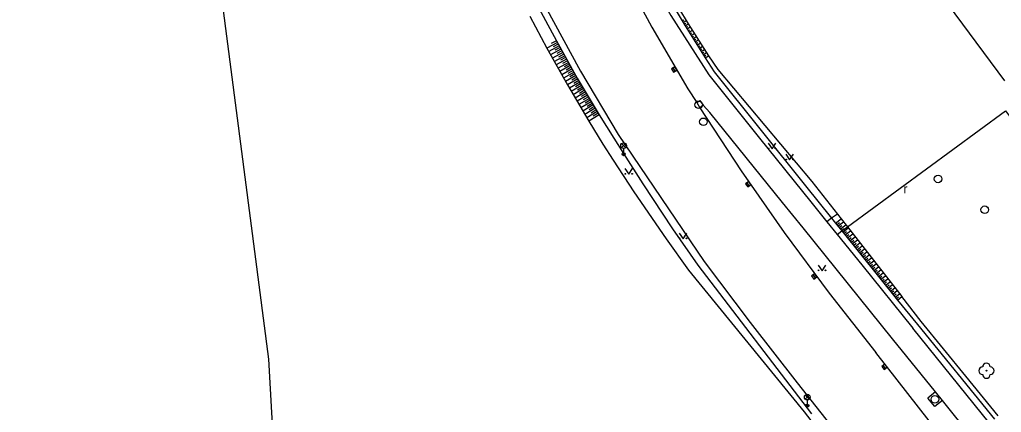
# Model space of a CAD drawing. Extents: x -596024 to -594475, y -1163820 to -1161957.
# Drawn here: x -594931.8 to -594802.6, y -1162919.7 to -1162867.9 of the extents above; entities that cross this region are included whole.
import ezdxf

# ---------------------------------------------------------------- set-up
doc = ezdxf.new("R2010")
doc.units = 0
for name, color, linetype in [('Level 10', 7, 'Continuous'), ('Level 11', 7, 'Continuous'), ('Level 14', 7, 'Continuous'), ('Level 15', 7, 'Continuous'), ('Level 22', 7, 'Continuous'), ('Level 27', 7, 'Continuous'), ('Level 33', 7, 'Continuous'), ('Level 36', 7, 'Continuous'), ('Level 5', 7, 'Continuous')]:
    doc.layers.add(name, color=color, linetype=linetype)

msp = doc.modelspace()

# ---------------------------------------------------------------- linework, layer by layer
at = {"layer": 'Level 10'}
for points in [[(-594861.03, -1162843.48), (-594857.21, -1162852.11), (-594853.06, -1162860.58), (-594848.6, -1162868.89), (-594843.82, -1162877.02)], [(-594870.85, -1162848.54), (-594866.9, -1162857.43), (-594862.61, -1162866.15), (-594857.98, -1162874.7), (-594853.02, -1162883.06)], [(-594843.82, -1162877.02), (-594842.65, -1162878.82)], [(-594842.65, -1162878.82), (-594842.28, -1162879.52)], [(-594842.28, -1162879.52), (-594836.83, -1162887.82), (-594831.14, -1162895.97), (-594825.24, -1162903.96), (-594819.11, -1162911.78)], [(-594853.02, -1162883.06), (-594841.7, -1162899.79)], [(-594841.7, -1162899.79), (-594835.63, -1162907.82), (-594829.47, -1162915.78), (-594823.24, -1162923.69), (-594816.93, -1162931.53)], [(-594812.09, -1162920.77), (-594819.11, -1162911.78)]]:
    msp.add_lwpolyline(points, dxfattribs=at)
at = {"layer": 'Level 11'}
for points in [[(-595026.5, -1162813.3), (-594999.21, -1162946.79), (-594991.65, -1162975.74), (-594988.63, -1162979.84), (-594983.44, -1162983.3), (-594894.66, -1162990), (-594898.98, -1162912.66), (-594905.68, -1162861.25), (-594915.4, -1162823.01), (-594920.16, -1162797.38)], [(-594858.52, -1162842.49), (-594854.81, -1162851), (-594850.67, -1162859.3), (-594846.09, -1162867.38), (-594841.09, -1162875.2)], [(-594841.09, -1162875.2), (-594834.39, -1162883.55), (-594827.67, -1162891.9), (-594825.53, -1162894.55), (-594824.18, -1162896.22), (-594820.95, -1162900.23), (-594814.21, -1162908.56)], [(-594842.65, -1162878.82), (-594842.26, -1162878.57)], [(-594842.26, -1162878.57), (-594841.84, -1162879.19)], [(-594841.84, -1162879.19), (-594842.28, -1162879.52)], [(-594840.94, -1162880.15), (-594841.84, -1162879.19)], [(-594831.36, -1162892.02), (-594840.94, -1162880.15)], [(-594822.84, -1162895.23), (-594802.04, -1162879.92), (-594780.95, -1162908.02)], [(-594828.68, -1162895.36), (-594831.36, -1162892.02)], [(-594824.91, -1162894.09), (-594825.53, -1162894.55)], [(-594824.16, -1162893.54), (-594824.91, -1162894.09)], [(-594816.88, -1162909.97), (-594828.68, -1162895.36)], [(-594824.18, -1162896.22), (-594823.56, -1162895.76)], [(-594823.56, -1162895.76), (-594822.84, -1162895.23)], [(-594804.13, -1162921.1), (-594814.21, -1162908.56)], [(-594811.26, -1162916.94), (-594816.88, -1162909.97)], [(-594811.26, -1162916.94), (-594812.26, -1162917.77)], [(-594811.33, -1162918.9), (-594812.26, -1162917.77)], [(-594810.31, -1162918.1), (-594811.26, -1162916.94)], [(-594810.31, -1162918.1), (-594811.33, -1162918.9)], [(-594806.42, -1162922.96), (-594810.31, -1162918.1)]]:
    msp.add_lwpolyline(points, dxfattribs=at)
at = {"layer": 'Level 14'}
for points in [[(-594846.73, -1162864.41), (-594844.2, -1162868.72), (-594841.55, -1162872.96)], [(-594846.35, -1162864.19), (-594843.79, -1162868.48), (-594841.1, -1162872.68)], [(-594864.01, -1162865.29), (-594861.14, -1162870.71)], [(-594864.64, -1162867.46), (-594862.39, -1162871.67)], [(-594861.14, -1162870.71), (-594858.39, -1162875.61), (-594855.51, -1162880.45)], [(-594862.39, -1162871.67), (-594859.68, -1162876.5), (-594856.89, -1162881.29)], [(-594841.1, -1162872.68), (-594839.9, -1162874.47)], [(-594841.55, -1162872.96), (-594840.37, -1162874.78)], [(-594840.37, -1162874.78), (-594828.37, -1162889.8)], [(-594839.9, -1162874.47), (-594827.51, -1162889.23)], [(-594855.51, -1162880.45), (-594853.59, -1162883.54)], [(-594856.89, -1162881.29), (-594855.05, -1162884.32)], [(-594855.05, -1162884.32), (-594853.66, -1162886.44), (-594850.93, -1162890.61)], [(-594853.59, -1162883.54), (-594852.32, -1162885.54), (-594849.78, -1162889.56)], [(-594827.51, -1162889.23), (-594824.16, -1162893.54)], [(-594850.93, -1162890.61), (-594846.68, -1162896.8)], [(-594849.78, -1162889.56), (-594845.85, -1162895.5)], [(-594828.37, -1162889.8), (-594824.91, -1162894.09)], [(-594824.91, -1162894.09), (-594824.39, -1162894.74), (-594823.56, -1162895.76)], [(-594824.16, -1162893.54), (-594823.67, -1162894.16), (-594822.84, -1162895.23)], [(-594845.85, -1162895.5), (-594842.53, -1162900.28)], [(-594823.56, -1162895.76), (-594816.23, -1162904.86)], [(-594822.84, -1162895.23), (-594815.68, -1162904.41)], [(-594846.68, -1162896.8), (-594843.75, -1162900.91)], [(-594843.75, -1162900.91), (-594828.52, -1162919.59)], [(-594842.53, -1162900.28), (-594827.55, -1162919.83)], [(-594816.23, -1162904.86), (-594813.62, -1162908.1)], [(-594813.13, -1162907.69), (-594815.68, -1162904.41)], [(-594813.62, -1162908.1), (-594803.49, -1162920.57)], [(-594802.97, -1162920.1), (-594807.25, -1162914.87), (-594813.13, -1162907.69)], [(-594828.52, -1162919.59), (-594826.05, -1162922.78)]]:
    msp.add_lwpolyline(points, dxfattribs=at)
at = {"layer": 'Level 15'}
for points in [[(-594844.59, -1162868.08), (-594844.38, -1162867.96)], [(-594844.46, -1162868.29), (-594844.06, -1162868.05)], [(-594844.33, -1162868.51), (-594844.12, -1162868.38)], [(-594844.2, -1162868.72), (-594843.79, -1162868.48)], [(-594844.07, -1162868.94), (-594843.86, -1162868.81)], [(-594843.94, -1162869.15), (-594843.53, -1162868.9)], [(-594843.81, -1162869.36), (-594843.6, -1162869.24)], [(-594843.68, -1162869.58), (-594843.26, -1162869.33)], [(-594843.55, -1162869.79), (-594843.34, -1162869.66)], [(-594843.42, -1162870), (-594843, -1162869.74)], [(-594843.29, -1162870.21), (-594843.08, -1162870.08)], [(-594861.02, -1162870.93), (-594862.39, -1162871.67)], [(-594860.78, -1162871.36), (-594862.15, -1162872.11)], [(-594861.14, -1162870.71), (-594861.82, -1162871.07)], [(-594860.9, -1162871.14), (-594861.58, -1162871.51)], [(-594843.15, -1162870.43), (-594842.74, -1162870.16)], [(-594843.02, -1162870.64), (-594842.81, -1162870.5)], [(-594842.89, -1162870.85), (-594842.47, -1162870.59)], [(-594842.76, -1162871.06), (-594842.54, -1162870.93)], [(-594842.62, -1162871.27), (-594842.2, -1162871.01)], [(-594842.49, -1162871.49), (-594842.27, -1162871.35)], [(-594842.36, -1162871.7), (-594841.93, -1162871.43)], [(-594860.54, -1162871.8), (-594861.91, -1162872.54)], [(-594860.3, -1162872.24), (-594861.65, -1162873.01)], [(-594860.05, -1162872.68), (-594861.41, -1162873.44)], [(-594860.66, -1162871.58), (-594861.34, -1162871.95)], [(-594860.42, -1162872.02), (-594861.1, -1162872.4)], [(-594860.18, -1162872.46), (-594860.85, -1162872.84)], [(-594842.22, -1162871.91), (-594842, -1162871.77)], [(-594842.09, -1162872.12), (-594841.65, -1162871.85)], [(-594841.96, -1162872.33), (-594841.73, -1162872.19)], [(-594841.82, -1162872.54), (-594841.38, -1162872.26)], [(-594841.69, -1162872.75), (-594841.46, -1162872.61)], [(-594841.55, -1162872.96), (-594841.1, -1162872.68)], [(-594859.81, -1162873.11), (-594861.17, -1162873.88)], [(-594859.56, -1162873.55), (-594860.92, -1162874.32)], [(-594859.32, -1162873.98), (-594860.68, -1162874.75)], [(-594859.93, -1162872.89), (-594860.61, -1162873.27)], [(-594859.69, -1162873.33), (-594860.36, -1162873.71)], [(-594859.44, -1162873.76), (-594860.12, -1162874.15)], [(-594859.07, -1162874.42), (-594860.43, -1162875.19)], [(-594858.82, -1162874.85), (-594860.19, -1162875.62)], [(-594858.57, -1162875.28), (-594859.94, -1162876.06)], [(-594859.19, -1162874.2), (-594859.87, -1162874.58)], [(-594858.95, -1162874.63), (-594859.62, -1162875.02)], [(-594858.7, -1162875.07), (-594859.38, -1162875.45)], [(-594858.32, -1162875.72), (-594859.69, -1162876.49)], [(-594858.07, -1162876.15), (-594859.43, -1162876.95)], [(-594857.82, -1162876.58), (-594859.18, -1162877.38)], [(-594858.45, -1162875.5), (-594859.13, -1162875.89)], [(-594858.2, -1162875.93), (-594858.87, -1162876.33)], [(-594857.95, -1162876.37), (-594858.62, -1162876.76)], [(-594857.57, -1162877.01), (-594858.93, -1162877.82)], [(-594857.31, -1162877.44), (-594858.68, -1162878.25)], [(-594857.06, -1162877.88), (-594858.43, -1162878.68)], [(-594857.69, -1162876.8), (-594858.37, -1162877.2)], [(-594857.44, -1162877.23), (-594858.12, -1162877.63)], [(-594857.19, -1162877.66), (-594857.87, -1162878.06)], [(-594856.8, -1162878.3), (-594858.17, -1162879.11)], [(-594856.55, -1162878.73), (-594857.92, -1162879.55)], [(-594856.29, -1162879.16), (-594857.67, -1162879.98)], [(-594856.93, -1162878.09), (-594857.61, -1162878.49)], [(-594856.68, -1162878.52), (-594857.36, -1162878.92)], [(-594856.42, -1162878.95), (-594857.1, -1162879.35)], [(-594856.03, -1162879.59), (-594857.4, -1162880.43)], [(-594855.77, -1162880.02), (-594857.14, -1162880.86)], [(-594855.51, -1162880.45), (-594856.89, -1162881.29)], [(-594856.16, -1162879.38), (-594856.85, -1162879.78)], [(-594855.9, -1162879.81), (-594856.58, -1162880.23)], [(-594855.64, -1162880.23), (-594856.32, -1162880.65)], [(-594824.39, -1162894.74), (-594823.67, -1162894.16)], [(-594824.24, -1162894.93), (-594823.88, -1162894.64)], [(-594824.08, -1162895.12), (-594823.37, -1162894.55)], [(-594823.92, -1162895.32), (-594823.57, -1162895.03)], [(-594823.77, -1162895.51), (-594823.06, -1162894.94)], [(-594823.61, -1162895.71), (-594823.26, -1162895.43)], [(-594823.45, -1162895.9), (-594822.75, -1162895.34)], [(-594823.29, -1162896.1), (-594822.95, -1162895.82)], [(-594823.14, -1162896.29), (-594822.44, -1162895.73)], [(-594822.98, -1162896.49), (-594822.64, -1162896.21)], [(-594822.82, -1162896.68), (-594822.14, -1162896.13)], [(-594822.67, -1162896.88), (-594822.32, -1162896.6)], [(-594822.51, -1162897.07), (-594821.83, -1162896.52)], [(-594822.35, -1162897.26), (-594822.01, -1162896.99)], [(-594822.2, -1162897.46), (-594821.52, -1162896.92)], [(-594822.04, -1162897.66), (-594821.7, -1162897.38)], [(-594821.88, -1162897.85), (-594821.22, -1162897.31)], [(-594821.73, -1162898.04), (-594821.39, -1162897.78)], [(-594821.57, -1162898.24), (-594820.91, -1162897.71)], [(-594821.41, -1162898.43), (-594821.08, -1162898.17)], [(-594821.26, -1162898.63), (-594820.6, -1162898.1)], [(-594821.1, -1162898.82), (-594820.77, -1162898.56)], [(-594820.94, -1162899.02), (-594820.29, -1162898.5)], [(-594820.78, -1162899.21), (-594820.46, -1162898.95)], [(-594820.63, -1162899.41), (-594819.99, -1162898.89)], [(-594820.47, -1162899.6), (-594820.15, -1162899.34)], [(-594820.31, -1162899.8), (-594819.68, -1162899.28)], [(-594820.16, -1162899.99), (-594819.84, -1162899.74)], [(-594820, -1162900.19), (-594819.37, -1162899.68)], [(-594819.84, -1162900.38), (-594819.53, -1162900.13)], [(-594819.69, -1162900.57), (-594819.06, -1162900.07)], [(-594819.53, -1162900.77), (-594819.22, -1162900.52)], [(-594819.37, -1162900.96), (-594818.76, -1162900.47)], [(-594819.22, -1162901.16), (-594818.91, -1162900.91)], [(-594819.06, -1162901.35), (-594818.45, -1162900.86)], [(-594818.9, -1162901.55), (-594818.6, -1162901.3)], [(-594818.75, -1162901.74), (-594818.14, -1162901.26)], [(-594818.59, -1162901.94), (-594818.29, -1162901.7)], [(-594818.43, -1162902.13), (-594817.83, -1162901.65)], [(-594818.27, -1162902.33), (-594817.98, -1162902.09)], [(-594818.12, -1162902.52), (-594817.53, -1162902.05)], [(-594817.8, -1162902.91), (-594817.22, -1162902.44)], [(-594817.96, -1162902.72), (-594817.67, -1162902.48)], [(-594817.65, -1162903.11), (-594817.36, -1162902.87)], [(-594817.49, -1162903.3), (-594816.91, -1162902.83)], [(-594817.33, -1162903.49), (-594817.05, -1162903.26)], [(-594817.18, -1162903.69), (-594816.61, -1162903.23)], [(-594817.02, -1162903.88), (-594816.74, -1162903.66)], [(-594816.86, -1162904.08), (-594816.3, -1162903.62)], [(-594816.7, -1162904.27), (-594816.43, -1162904.05)], [(-594816.55, -1162904.47), (-594815.99, -1162904.02)], [(-594816.39, -1162904.66), (-594816.11, -1162904.44)], [(-594816.23, -1162904.86), (-594815.68, -1162904.41)]]:
    msp.add_lwpolyline(points, dxfattribs=at)
at = {"layer": 'Level 22'}
msp.add_circle((-594804.53, -1162914.17), 0.05, dxfattribs=at)
for centre, start, end in [((-594805.03, -1162914.17), 90, 270), ((-594804.53, -1162913.67), 0, 180), ((-594804.03, -1162914.17), 270, 90), ((-594804.53, -1162914.67), 180, 0)]:
    msp.add_arc(centre, 0.5, start, end, dxfattribs=at)
at = {"layer": 'Level 27'}
for p, q in [((-594845.51, -1162874.69), (-594845.77, -1162874.27)), ((-594835.75, -1162889.82), (-594836.03, -1162889.4)), ((-594827.05, -1162901.94), (-594827.35, -1162901.54)), ((-594817.82, -1162913.86), (-594818.12, -1162913.46))]:
    msp.add_line(p, q, dxfattribs=at)
for points in [[(-594845.3, -1162874.56), (-594845.56, -1162874.14), (-594845.98, -1162874.4), (-594845.72, -1162874.82)], [(-594835.54, -1162889.68), (-594835.82, -1162889.26), (-594836.24, -1162889.54), (-594835.96, -1162889.96)], [(-594826.85, -1162901.79), (-594827.15, -1162901.39), (-594827.55, -1162901.69), (-594827.25, -1162902.09)], [(-594817.62, -1162913.7), (-594817.93, -1162913.31), (-594818.32, -1162913.62), (-594818.01, -1162914.01)]]:
    msp.add_lwpolyline(points, close=True, dxfattribs=at)
for centre in [(-594842.41, -1162879.14), (-594841.79, -1162881.38), (-594810.9, -1162888.9), (-594804.76, -1162892.97), (-594811.32, -1162917.94)]:
    msp.add_circle(centre, 0.5, dxfattribs=at)
at = {"layer": 'Level 33'}
for p, q in [((-594852.57, -1162884.78), (-594852.04, -1162884.25)), ((-594852.57, -1162884.25), (-594852.04, -1162884.78)), ((-594852.3, -1162884.89), (-594852.3, -1162885.64)), ((-594828.39, -1162917.91), (-594827.86, -1162917.38)), ((-594828.39, -1162917.38), (-594827.86, -1162917.91)), ((-594828.12, -1162918.02), (-594828.12, -1162918.77))]:
    msp.add_line(p, q, dxfattribs=at)
for centre, radius in [((-594852.3, -1162884.52), 0.375), ((-594852.3, -1162885.64), 0.2), ((-594852.3, -1162885.64), 0.145), ((-594852.3, -1162885.64), 0.0876), ((-594828.12, -1162917.64), 0.375), ((-594828.12, -1162918.77), 0.2), ((-594828.12, -1162918.77), 0.145), ((-594828.12, -1162918.77), 0.0876)]:
    msp.add_circle(centre, radius, dxfattribs=at)
at = {"layer": 'Level 36'}
for points in [[(-594833.25, -1162884.19), (-594832.75, -1162884.94), (-594832.25, -1162884.19)], [(-594830.94, -1162885.64), (-594830.44, -1162886.39), (-594829.94, -1162885.64)], [(-594852.12, -1162887.54), (-594851.62, -1162888.29), (-594851.12, -1162887.54)], [(-594844.97, -1162896.03), (-594844.47, -1162896.78), (-594843.97, -1162896.03)], [(-594826.67, -1162900.25), (-594826.17, -1162901), (-594825.67, -1162900.25)]]:
    msp.add_lwpolyline(points, dxfattribs=at)
for centre in [(-594833.2, -1162884.89), (-594832.3, -1162884.89), (-594830.89, -1162886.34), (-594829.99, -1162886.34), (-594852.07, -1162888.24), (-594851.17, -1162888.24), (-594844.92, -1162896.73), (-594844.02, -1162896.73), (-594826.62, -1162900.95), (-594825.72, -1162900.95)]:
    msp.add_circle(centre, 0.05, dxfattribs=at)
at = {"layer": 'Level 5'}
msp.add_lwpolyline([(-594816.13, -1162857.08), (-594802.17, -1162876)], dxfattribs=at)

# ---------------------------------------------------------------- texts
at = {"layer": 'Level 36'}
msp.add_text('r', height=1.2, dxfattribs=at).set_placement((-594815.47, -1162890.82))

doc.saveas('drawing.dxf')
